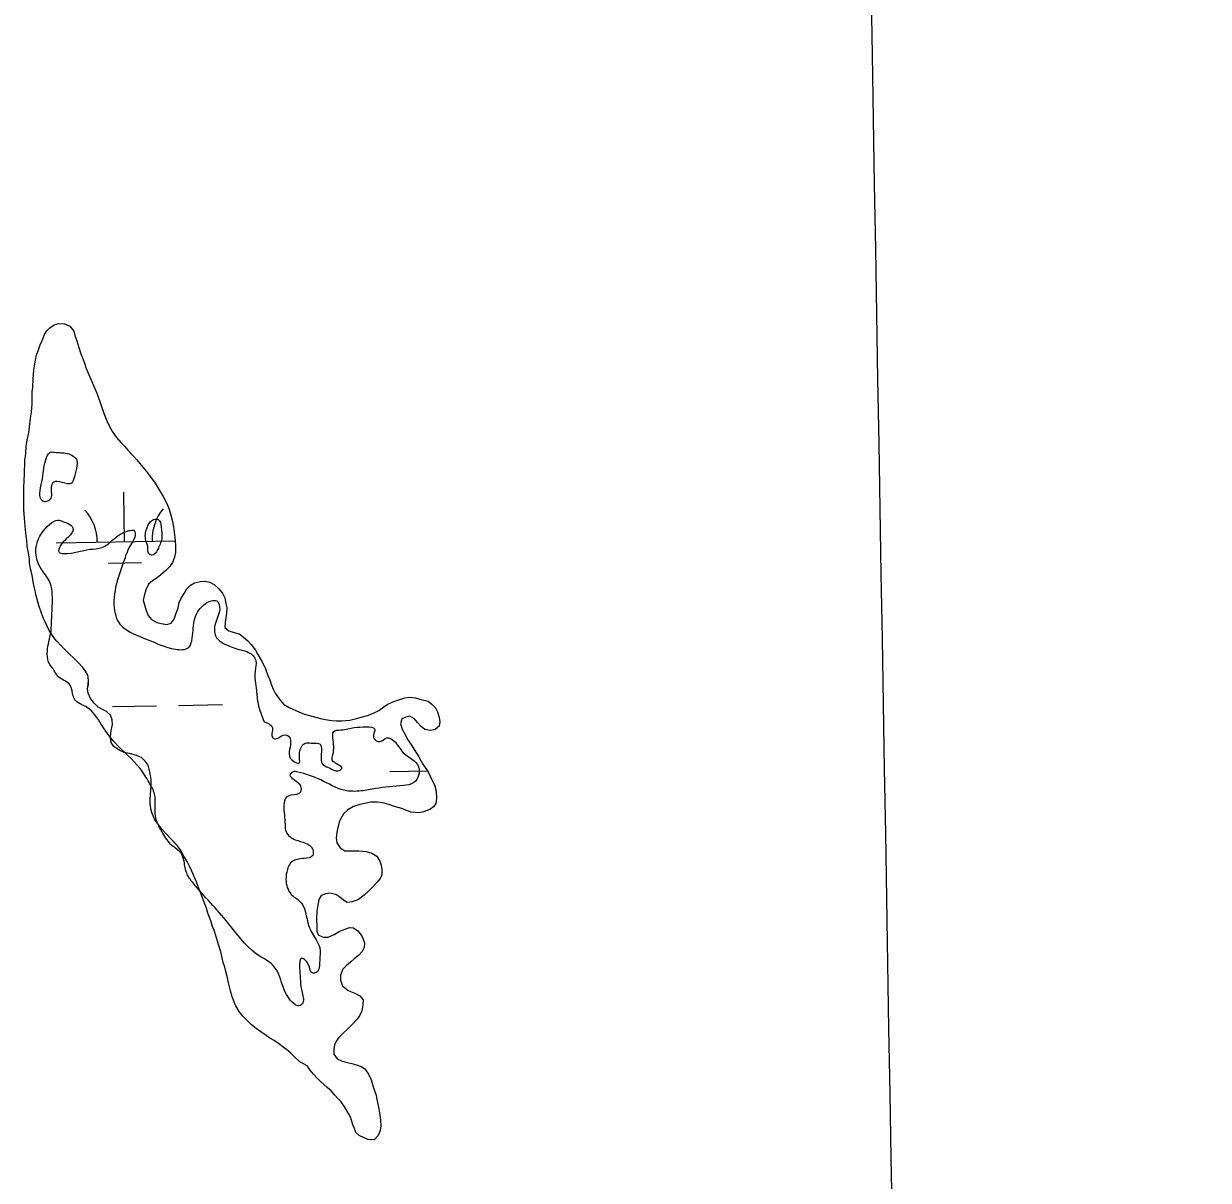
# Model space of a CAD drawing. Extents: x 3887375 to 3925618, y 296674 to 322633.
# Drawn here: x 3901406 to 3902269, y 315857 to 316700 of the extents above; entities that cross this region are included whole.
import ezdxf

# ---------------------------------------------------------------- set-up
doc = ezdxf.new("R2010")
doc.units = 0
for name, color, linetype in [('V-GRID-MAJR', 7, 'Continuous'), ('V-RIVR-EDGE', 7, 'Continuous'), ('V-TOPO-SHOR', 7, 'Continuous'), ('V-WETL-SWMP', 7, 'Continuous')]:
    doc.layers.add(name, color=color, linetype=linetype)

msp = doc.modelspace()

# ---------------------------------------------------------------- linework, layer by layer
at = {"layer": 'V-GRID-MAJR'}
msp.add_spline([(3902269.224, 302288.246), (3902166.142, 308345.103), (3902063.008, 314405.044), (3901959.873, 320464.981), (3901959.8200000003, 320468.069)], degree=3, dxfattribs=at)
at = {"layer": 'V-RIVR-EDGE'}
for points in [[(3901418.152405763, 316361.4757113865), (3901419.935414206, 316370.27752297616), (3901423.053501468, 316384.8000765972), (3901425.2615756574, 316387.4364828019), (3901428.3437339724, 316387.42886151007), (3901437.588031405, 316386.5253809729), (3901444.619899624, 316381.22426090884), (3901444.6111895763, 316377.7017942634), (3901442.8303586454, 316369.78059933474)], [(3901442.8303586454, 316369.78059933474), (3901440.6168406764, 316364.9426514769), (3901434.013304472, 316365.39929114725), (3901427.4086795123, 316365.4156224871), (3901426.0823107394, 316363.2173471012), (3901425.6191385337, 316353.9719609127), (3901423.4121531, 316351.77586303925), (3901419.889686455, 316351.784573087), (3901418.1338969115, 316353.99046976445), (3901418.152405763, 316361.4757113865)], [(3901425.8182874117, 316256.4425769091), (3901426.751164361, 316277.57519927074), (3901424.588817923, 316293.4317429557), (3901418.4473651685, 316302.69346048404), (3901414.948851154, 316312.3889538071), (3901415.408757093, 316320.31341500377), (3901424.6911609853, 316334.8207260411), (3901430.863098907, 316337.8876417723), (3901434.38338804, 316336.998315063), (3901441.854475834, 316331.25579791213), (3901440.9673266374, 316328.6161254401), (3901432.578604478, 316319.3903368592), (3901431.686011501, 316314.54912273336), (3901435.2063006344, 316313.6597960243), (3901454.147180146, 316316.6951378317), (3901462.956613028, 316317.99428770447), (3901470.4549197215, 316323.25947882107), (3901482.800973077, 316330.2739269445), (3901486.323439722, 316330.2652168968), (3901486.751771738, 316325.42073650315), (3901483.655459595, 316319.7043494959), (3901479.226246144, 316309.1478371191), (3901473.458687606, 316291.5496577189), (3901472.088768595, 316271.7390491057), (3901474.272890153, 316264.68867203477), (3901495.814246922, 316250.98576474), (3901516.491318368, 316243.88965991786), (3901526.1813679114, 316245.1866322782), (3901528.3948858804, 316250.0245801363), (3901530.192048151, 316264.55040002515), (3901536.8249807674, 316275.98208528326), (3901542.556610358, 316279.0500897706), (3901546.519385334, 316279.0402909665), (3901548.7056844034, 316272.8705305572), (3901545.154910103, 316261.4312240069), (3901546.452971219, 316252.1814827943), (3901553.0456198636, 316247.3217598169), (3901564.0435293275, 316243.33176594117), (3901569.763182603, 316241.55637879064), (3901575.031639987, 316235.37899708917), (3901574.5728228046, 316227.8948442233), (3901575.418599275, 316213.80280012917), (3901576.7155716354, 316204.1127505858), (3901581.0859922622, 316190.8926131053)], [(3901496.422768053, 316319.0123130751), (3901494.674599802, 316324.3003680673), (3901494.685487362, 316328.7034513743), (3901497.786154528, 316336.18107170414), (3901500.4334482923, 316338.37608082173), (3901503.955914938, 316338.3673707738), (3901506.1443915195, 316333.0782270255), (3901506.5629247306, 316324.27097165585)], [(3901506.5629247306, 316324.27097165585), (3901503.461168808, 316316.3530429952), (3901499.0482866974, 316312.4011555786), (3901497.7284504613, 316312.8447301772), (3901496.422768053, 316319.0123130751)], [(3901581.0859922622, 316190.8926131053), (3901587.2394213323, 316186.4742872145), (3901587.222001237, 316179.4293539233), (3901589.4213653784, 316178.5432934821), (3901593.8298924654, 316180.7339475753), (3901598.6732841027, 316180.7219712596), (3901600.42254111, 316175.87422459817), (3901601.271583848, 316163.10310549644), (3901606.9912371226, 316161.3277183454), (3901606.996680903, 316163.52925999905), (3901608.3404697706, 316172.77246867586), (3901610.9888522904, 316175.407786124), (3901615.3919355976, 316175.39689856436), (3901621.994383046, 316174.49995056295), (3901622.8652009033, 316170.53499807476), (3901624.158906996, 316159.52402353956), (3901629.4360744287, 316156.86910848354), (3901634.7154193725, 316155.0948100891), (3901637.8019327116, 316156.8484221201), (3901630.7722420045, 316163.03015884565), (3901631.2223491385, 316166.99184506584), (3901631.2528343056, 316179.3204783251), (3901631.704030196, 316183.7224728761), (3901636.9909964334, 316185.03033279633), (3901646.682134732, 316186.7676134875), (3901655.4893901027, 316187.1861466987), (3901661.6504404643, 316185.84997912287), (3901660.7545812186, 316179.6878400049), (3901665.5903515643, 316176.5937053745), (3901670.440275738, 316179.22357904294), (3901675.718531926, 316177.0089723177), (3901682.302470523, 316168.62678269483), (3901693.724356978, 316158.03107510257), (3901693.709114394, 316151.8667584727), (3901690.173582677, 316146.5917685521), (3901682.682897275, 316144.4087357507), (3901662.423270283, 316142.2572768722), (3901651.851515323, 316140.52217369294), (3901639.523970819, 316140.992967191), (3901622.3704547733, 316148.5206702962), (3901605.652892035, 316154.2860513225), (3901601.690117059, 316154.29585012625), (3901599.923439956, 316152.0986634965), (3901602.557668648, 316149.009972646), (3901607.8272147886, 316143.27289927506), (3901606.9357105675, 316138.87199347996), (3901604.731991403, 316137.9968205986), (3901597.241306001, 316135.813787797), (3901595.46591885, 316130.0941345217), (3901595.8888070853, 316123.04811247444), (3901596.31169532, 316116.0020904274), (3901597.17924691, 316110.71621294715), (3901603.7697180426, 316104.97587330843), (3901616.521239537, 316097.89936609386), (3901616.510351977, 316093.49628278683), (3901610.3405915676, 316091.3099837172), (3901601.087584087, 316088.69099760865), (3901597.5466085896, 316081.21446603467), (3901597.089968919, 316074.6109298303), (3901601.9072304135, 316064.0315535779), (3901606.741912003, 316060.49711061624), (3901613.741117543, 316041.98674063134), (3901618.999776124, 316031.8465839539), (3901621.62747228, 316026.11604311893), (3901621.6046084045, 316016.86956817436), (3901618.940983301, 316008.06993409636), (3901616.738352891, 316007.63506954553), (3901613.2322175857, 316014.2484045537), (3901607.958316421, 316018.22424460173), (3901607.071167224, 316015.5845721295), (3901607.0559246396, 316009.42025549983), (3901608.7779627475, 315993.5648005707), (3901608.7572763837, 315985.1989422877), (3901605.671851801, 315983.88563858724), (3901603.0332680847, 315985.21309611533), (3901595.137114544, 315997.12101865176), (3901589.008726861, 316011.6664361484), (3901575.3842099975, 316021.82727919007), (3901554.74524501, 316044.33417558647), (3901529.279219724, 316073.45767325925), (3901524.892467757, 316080.0731857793), (3901522.713789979, 316089.32510450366), (3901520.526402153, 316095.05455658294), (3901513.935931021, 316100.79489622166), (3901507.35308118, 316109.6173941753), (3901502.9706842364, 316117.9941400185), (3901501.6802444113, 316130.32603954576), (3901501.259533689, 316138.25267825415), (3901497.317445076, 316146.6283353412), (3901490.737861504, 316156.771758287), (3901472.291728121, 316175.75074425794), (3901462.198387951, 316189.42534389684), (3901452.100692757, 316201.33871021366), (3901442.8694603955, 316207.5258907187), (3901441.5583342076, 316211.49193196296), (3901438.933904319, 316218.54339778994), (3901430.5821998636, 316224.2880924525), (3901428.3893682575, 316227.8160028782), (3901424.00261629, 316234.4315153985), (3901423.1415972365, 316242.35924286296), (3901425.8182874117, 316256.4425769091)]]:
    msp.add_spline(points, degree=3, dxfattribs=at)
at = {"layer": 'V-TOPO-SHOR'}
for points in [[(3901417.2260000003, 316274.95900000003), (3901416.179, 316278.474), (3901414.721, 316283.626), (3901414.125, 316286.663), (3901413.1240000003, 316291.568), (3901411.936, 316297.874), (3901410.926, 316302.548), (3901410.136, 316306.75), (3901410, 316309.773), (3901409.024, 316315.374), (3901408.44, 316318.874), (3901408.1180000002, 316323.294), (3901407.754, 316326.32300000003), (3901406.828, 316333.54600000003), (3901406.552, 316339.358), (3901406.06, 316345.64), (3901405.978, 316350.28500000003), (3901405.8680000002, 316354.002), (3901406.085, 316360.72500000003), (3901406.31, 316367.68), (3901406.4080000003, 316370.693), (3901406.543, 316374.867), (3901406.642, 316377.879), (3901406.771, 316381.822), (3901407.377, 316386.211), (3901407.789, 316391.76900000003), (3901408.397, 316396.158), (3901409.503, 316401.691), (3901410.103, 316405.849), (3901410.7770000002, 316412.327), (3901411.614, 316416.707), (3901412.042, 316422.728), (3901411.977, 316427.836), (3901412.098, 316431.545), (3901412.427, 316434.552), (3901412.87, 316441.036), (3901413.304, 316447.286), (3901413.91, 316451.677), (3901414.75, 316456.06), (3901415.542, 316459.052), (3901416.568, 316462.034), (3901417.846, 316465.706), (3901419.343, 316468.907), (3901421.109, 316473.259), (3901422.823, 316475.989), (3901424.984, 316478.24), (3901428.066, 316480.226), (3901431.4080000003, 316481.223)], [(3901607.196, 315942.956), (3901603.8170000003, 315946.083), (3901600.677, 315949.434), (3901597.284, 315952.096), (3901596.145, 315952.829), (3901594.794, 315954.033), (3901591.6210000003, 315956.458), (3901588.4450000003, 315958.65), (3901585.252, 315960.378), (3901582.528, 315962.324), (3901578.6720000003, 315965), (3901575.27, 315967.431), (3901571.8740000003, 315970.096), (3901568.952, 315972.97500000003), (3901565.579, 315976.332), (3901562.9020000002, 315979.668), (3901560.488, 315983.924), (3901559.185, 315986.752), (3901557.684, 315990.514), (3901556.66, 315994.72500000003), (3901555.427, 315999.63800000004), (3901554.417, 316004.314), (3901553.17, 316008.762), (3901552.349, 316012.039), (3901551.294, 316015.322), (3901550.481, 316018.83), (3901549.463, 316023.272), (3901547.984, 316027.729), (3901546.309, 316033.355), (3901544.636, 316038.978), (3901543.5670000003, 316041.79600000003), (3901542.3030000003, 316045.784), (3901540.165, 316051.422), (3901539.1210000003, 316054.938), (3901536.983, 316060.577), (3901535.279, 316065.275), (3901533.349, 316070.21), (3901531.8540000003, 316074.204), (3901529.9110000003, 316078.677), (3901528.393, 316081.974), (3901526.659, 316085.744), (3901524.91, 316089.052), (3901522.935, 316092.59500000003), (3901521.395, 316095.19800000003), (3901519.855, 316097.801), (3901517.852, 316100.418), (3901515.841, 316102.804), (3901513.15, 316105.678), (3901510.234, 316108.789), (3901506.646, 316112.618), (3901503.975, 316116.188), (3901501.532, 316119.516), (3901499.586, 316123.989), (3901498.542, 316127.503), (3901497.981, 316131.699), (3901498.079, 316134.712), (3901498.183, 316137.958), (3901498.5130000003, 316140.965), (3901498.873, 316144.89900000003), (3901498.769, 316148.847), (3901497.985, 316153.281), (3901497.387, 316156.318), (3901496.557, 316159.362), (3901494.3310000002, 316162.219), (3901491.632, 316164.86100000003), (3901488.197, 316166.364), (3901483.8310000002, 316167.666), (3901478.985, 316168.518), (3901475.328, 316170.261), (3901471.469, 316172.94), (3901469.7060000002, 316175.783), (3901469.122, 316179.283), (3901469.46, 316182.521), (3901469.79, 316185.527), (3901470.599, 316188.982), (3901470.247, 316192.476), (3901469.194, 316195.759), (3901466.2630000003, 316198.407), (3901463.294, 316199.896), (3901460.1010000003, 316201.62200000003), (3901457.176, 316204.504), (3901454.501, 316207.838), (3901452.775, 316211.84), (3901452.4080000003, 316214.869), (3901452.978, 316218.101), (3901453.082, 316221.34500000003), (3901452.501, 316224.84500000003), (3901450.975, 316227.912), (3901448.972, 316230.53), (3901445.83, 316233.88), (3901442.4590000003, 316237.239), (3901439.3030000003, 316240.127), (3901437.061, 316242.521), (3901433.464, 316246.117), (3901429.8740000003, 316249.949), (3901427.863, 316252.335), (3901424.552, 316257.547), (3901421.508, 316263.912), (3901419.9760000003, 316266.74700000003), (3901418.281, 316271.674), (3901417.2260000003, 316274.95900000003)], [(3901658.992, 315886.273), (3901656.649, 315886.349), (3901653.9050000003, 315887.598), (3901650.247, 315889.341), (3901647.997, 315891.504), (3901646.93, 315894.324), (3901645.86, 315897.142), (3901644.171, 315902.303), (3901642.645, 315905.369), (3901640.007, 315909.864), (3901637.3510000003, 315913.897), (3901635.102, 315916.05700000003), (3901632.634, 315918.691), (3901629.95, 315921.79600000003), (3901627.0130000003, 315924.21), (3901624.537, 315926.613), (3901622.2860000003, 315928.773), (3901619.812, 315931.176), (3901617.1210000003, 315934.047), (3901614.659, 315936.912), (3901612.4390000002, 315940.001), (3901607.196, 315942.956)]]:
    msp.add_lwpolyline(points, dxfattribs=at)
at = {"layer": 'V-WETL-SWMP'}
for p, q in [((3901479.455652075, 316322.2981412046), (3901478.837820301, 316358.2928392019)), ((3901429.4630159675, 316321.4400415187), (3901516.2903008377, 316322.93039033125)), ((3901467.7222461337, 316306.6634699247), (3901491.718711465, 316307.07535777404)), ((3901470.6739069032, 316202.05872034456), (3901502.669194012, 316202.6079041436)), ((3901518.6668375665, 316202.882496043), (3901550.662124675, 316203.431679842)), ((3901672.8310913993, 316154.77917744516), (3901700.0404156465, 316155.24621248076))]:
    msp.add_line(p, q, dxfattribs=at)
for points in [[(3901417.2260000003, 316274.95900000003), (3901416.18, 316278.474), (3901414.722, 316283.627), (3901414.125, 316286.663), (3901413.1240000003, 316291.569), (3901411.936, 316297.874), (3901410.927, 316302.548), (3901410.1350000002, 316306.751), (3901410.001, 316309.773), (3901409.023, 316315.374), (3901408.44, 316318.874), (3901408.119, 316323.294), (3901407.753, 316326.32300000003), (3901406.828, 316333.547), (3901406.552, 316339.358), (3901406.06, 316345.64), (3901405.978, 316350.28500000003), (3901405.867, 316354.001), (3901406.085, 316360.72500000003), (3901406.311, 316367.68), (3901406.409, 316370.693), (3901406.544, 316374.866), (3901406.642, 316377.88), (3901406.77, 316381.821), (3901407.376, 316386.211), (3901407.789, 316391.768), (3901408.396, 316396.157), (3901409.503, 316401.691), (3901410.103, 316405.849), (3901410.7770000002, 316412.326), (3901411.615, 316416.708), (3901412.043, 316422.728), (3901411.977, 316427.836), (3901412.097, 316431.545), (3901412.427, 316434.551), (3901412.869, 316441.03500000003), (3901413.304, 316447.287), (3901413.9110000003, 316451.677), (3901414.7490000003, 316456.059), (3901415.543, 316459.051), (3901416.568, 316462.034), (3901417.847, 316465.706), (3901419.344, 316468.906), (3901421.109, 316473.259), (3901422.823, 316475.988), (3901424.984, 316478.239), (3901428.066, 316480.227), (3901431.5810000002, 316481.27400000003), (3901435.522, 316481.146), (3901439.4110000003, 316479.395), (3901442.312, 316475.82), (3901443.134, 316472.544), (3901444.628, 316468.55), (3901446.1010000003, 316463.86100000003), (3901447.573, 316459.17100000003), (3901448.642, 316456.352), (3901450.137, 316452.358), (3901451.4080000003, 316448.603), (3901453.994, 316442.485), (3901456.805, 316436.128), (3901459.174, 316430.481), (3901461.2970000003, 316424.378), (3901462.575, 316420.856), (3901464.481, 316415.224), (3901466.409, 316410.288), (3901468.151, 316406.75), (3901470.558, 316402.26300000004), (3901473.444, 316398.224), (3901476.577, 316394.641), (3901479.269, 316391.768), (3901481.7290000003, 316388.904), (3901485.542, 316384.835), (3901488.234, 316381.962), (3901491.583, 316377.908), (3901495.381, 316373.376), (3901497.609, 316370.518), (3901501.602, 316364.819), (3901504.914, 316359.606), (3901507.5530000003, 316355.11), (3901509.96, 316350.623), (3901511.47, 316347.093), (3901512.95, 316342.635), (3901513.9590000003, 316337.961), (3901514.96, 316333.055), (3901515.5270000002, 316329.091), (3901516.2660000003, 316323.265), (3901516.5870000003, 316318.84500000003), (3901516.444, 316314.44), (3901515.8680000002, 316310.978), (3901514.349, 316307.082), (3901512.157, 316303.904), (3901509.2770000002, 316300.981), (3901505.934, 316298.072), (3901503.076, 316295.844), (3901499.755, 316293.631), (3901496.8910000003, 316291.17100000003), (3901494.901, 316287.058), (3901493.598, 316282.691), (3901493.037, 316279.692), (3901493.8510000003, 316276.185), (3901495.1070000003, 316271.967)], [(3901495.1070000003, 316271.967), (3901496.617, 316268.436), (3901499.077, 316265.572), (3901502.95, 316263.357), (3901505.9420000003, 316262.564), (3901510.099, 316261.965), (3901513.375, 316262.787), (3901515.56, 316265.733), (3901517.094, 316270.093), (3901518.381, 316273.996), (3901519.204, 316277.915), (3901520.7, 316281.115), (3901522.9, 316284.525), (3901524.628, 316287.718), (3901527.508, 316290.642), (3901530.342, 316292.174), (3901534.785, 316293.19), (3901538.2770000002, 316293.541), (3901541.5, 316292.74), (3901544.693, 316291.012), (3901547.849, 316288.125), (3901550.757, 316284.781), (3901552.4990000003, 316281.244), (3901553.299, 316277.272), (3901553.889, 316274.004), (3901553.761, 316270.063), (3901553.184, 316266.60000000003), (3901552.615, 316263.37), (3901552.495, 316259.66000000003), (3901555.433, 316257.244), (3901559.3370000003, 316255.957), (3901562.792, 316255.14900000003), (3901565.9620000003, 316252.72500000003), (3901569.1180000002, 316249.838), (3901571.585, 316247.205), (3901574.703, 316243.158), (3901576.46, 316240.08400000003), (3901579.764, 316234.639), (3901582.149, 316229.456), (3901583.853, 316224.759), (3901585.139, 316221.469), (3901586.2, 316218.417), (3901587.702, 316214.655), (3901589.235, 316211.82), (3901592.1210000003, 316207.781), (3901595.239, 316203.735), (3901599.336, 316201.281), (3901602.0810000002, 316200.032), (3901606.433, 316198.266), (3901610.5530000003, 316196.50800000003), (3901614.2320000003, 316195.46), (3901622.2860000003, 316193.342), (3901625.509, 316192.541), (3901630.363, 316191.919), (3901633.6010000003, 316191.582), (3901637.782, 316191.679), (3901643.6, 316192.186), (3901647.339, 316192.993), (3901652.724, 316194.443), (3901656.471, 316195.481), (3901660.704, 316197.201), (3901664.713, 316199.159), (3901668.281, 316201.828), (3901670.8910000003, 316203.60000000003), (3901674.9, 316205.559), (3901679.358, 316207.039), (3901683.576, 316208.294), (3901687.308, 316208.869), (3901691.234, 316208.278), (3901695.609, 316207.208), (3901700.671, 316205.88300000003), (3901703.61, 316203.467), (3901706.085, 316201.066), (3901707.386, 316198.238), (3901708.6410000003, 316194.02), (3901709.239, 316190.984), (3901708.67, 316187.753), (3901705.805, 316185.293), (3901702.2970000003, 316184.479), (3901698.147, 316185.31), (3901695.433, 316187.487), (3901692.973, 316190.351), (3901690.737, 316192.977), (3901687.3200000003, 316194.944), (3901684.284, 316194.347), (3901681.4560000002, 316193.04600000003), (3901680.409, 316189.367), (3901681.679, 316185.612), (3901683.2120000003, 316182.778), (3901685.836, 316177.819), (3901688.49, 316173.787), (3901690.4790000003, 316170.706), (3901693.791, 316165.493), (3901696.863, 316160.055), (3901700.6240000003, 316154.363), (3901703.674, 316148.23), (3901705.191, 316144.93200000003), (3901706.432, 316140.25), (3901706.722, 316134.903), (3901706.146, 316131.44), (3901704.44, 316128.943)], [(3901469.46, 316182.521), (3901469.79, 316185.527), (3901470.598, 316188.982), (3901470.247, 316192.47500000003), (3901469.194, 316195.75800000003), (3901466.2630000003, 316198.406), (3901463.294, 316199.895), (3901460.1010000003, 316201.623), (3901457.177, 316204.503), (3901454.501, 316207.839), (3901452.774, 316211.84), (3901452.4080000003, 316214.869), (3901452.977, 316218.10000000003), (3901453.083, 316221.34500000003), (3901452.5, 316224.84500000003), (3901450.975, 316227.912), (3901448.971, 316230.53), (3901445.8310000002, 316233.881), (3901442.4590000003, 316237.239), (3901439.3030000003, 316240.127), (3901437.06, 316242.52), (3901433.464, 316246.118), (3901429.875, 316249.94800000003), (3901427.864, 316252.33400000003), (3901424.552, 316257.547), (3901421.509, 316263.912), (3901419.977, 316266.74700000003), (3901418.2800000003, 316271.675), (3901417.2260000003, 316274.95900000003)], [(3901663.169, 315915.61100000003), (3901664.185, 315911.168), (3901665.358, 315904.4), (3901665.918, 315900.204), (3901666.261, 315896.48), (3901665.685, 315893.018), (3901664.173, 315889.353), (3901661.2860000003, 315886.19800000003), (3901656.649, 315886.349), (3901653.9050000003, 315887.598), (3901650.248, 315889.341), (3901647.997, 315891.503), (3901646.929, 315894.32300000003), (3901645.86, 315897.142), (3901644.171, 315902.303), (3901642.646, 315905.369), (3901640.007, 315909.864), (3901637.352, 315913.896), (3901635.102, 315916.058), (3901632.634, 315918.691), (3901629.95, 315921.795), (3901627.012, 315924.211), (3901624.537, 315926.612), (3901622.2860000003, 315928.77400000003), (3901619.811, 315931.175), (3901617.12, 315934.047), (3901614.66, 315936.912), (3901612.4390000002, 315940.001), (3901607.197, 315942.956), (3901603.818, 315946.083), (3901600.677, 315949.434), (3901597.2830000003, 315952.097), (3901596.146, 315952.83), (3901594.793, 315954.034), (3901591.622, 315956.458), (3901588.444, 315958.65), (3901585.251, 315960.378), (3901582.529, 315962.32300000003), (3901578.671, 315965.001), (3901575.269, 315967.43200000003), (3901571.8740000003, 315970.09500000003), (3901568.951, 315972.97500000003), (3901565.578, 315976.333), (3901562.9020000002, 315979.669), (3901560.487, 315983.925), (3901559.186, 315986.752), (3901557.684, 315990.514), (3901556.66, 315994.72500000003), (3901555.427, 315999.639), (3901554.418, 316004.313), (3901553.17, 316008.76300000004), (3901552.348, 316012.039), (3901551.295, 316015.322), (3901550.48, 316018.83), (3901549.464, 316023.272), (3901547.984, 316027.729), (3901546.31, 316033.354), (3901544.636, 316038.978), (3901543.5670000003, 316041.797), (3901542.304, 316045.784), (3901540.166, 316051.423), (3901539.12, 316054.938), (3901536.9820000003, 316060.577), (3901535.278, 316065.27400000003), (3901533.35, 316070.21), (3901531.855, 316074.204), (3901529.9110000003, 316078.677), (3901528.394, 316081.97500000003), (3901526.659, 316085.745), (3901524.91, 316089.051), (3901522.936, 316092.596), (3901521.396, 316095.199), (3901519.856, 316097.801), (3901517.853, 316100.419), (3901515.841, 316102.805), (3901513.15, 316105.678), (3901510.234, 316108.789), (3901506.645, 316112.619), (3901503.9760000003, 316116.18700000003), (3901501.531, 316119.515), (3901499.5870000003, 316123.988), (3901498.541, 316127.503), (3901497.981, 316131.699), (3901498.079, 316134.712), (3901498.184, 316137.958), (3901498.514, 316140.964), (3901498.873, 316144.898), (3901498.769, 316148.847), (3901497.985, 316153.282), (3901497.387, 316156.318), (3901496.558, 316159.362), (3901494.33, 316162.219), (3901491.631, 316164.86), (3901488.198, 316166.364), (3901483.8310000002, 316167.666), (3901478.985, 316168.51900000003), (3901475.328, 316170.262), (3901471.47, 316172.94), (3901469.7060000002, 316175.783), (3901469.123, 316179.283), (3901469.46, 316182.521)], [(3901704.44, 316128.943), (3901701.822, 316126.939), (3901697.3570000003, 316125.227), (3901694.089, 316124.637), (3901688.069, 316125.065), (3901681.421, 316127.601), (3901676.134, 316129.165), (3901672.694, 316130.43700000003), (3901667.631, 316131.762), (3901663.474, 316132.36100000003), (3901658.829, 316132.28), (3901655.561, 316131.69), (3901650.887, 316130.681), (3901646.197, 316129.20900000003), (3901642.174, 316126.786), (3901638.83, 316123.878), (3901637.094, 316120.453), (3901635.845, 316117.70900000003), (3901634.258, 316111.726), (3901633.622, 316106.409), (3901634.197, 316102.677), (3901636.634, 316099.117), (3901639.812, 316096.925), (3901643.289, 316096.81200000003), (3901650.02, 316096.826), (3901655.577, 316096.413), (3901659.48, 316095.126), (3901663.122, 316092.919), (3901665.327, 316089.367), (3901666.3880000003, 316086.315), (3901666.986, 316083.279), (3901666.858, 316079.338), (3901665.609, 316076.593), (3901663.44, 316074.11100000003), (3901659.108, 316069.378), (3901656.947, 316067.127), (3901654.074, 316064.436), (3901649.796, 316061.325), (3901645.3310000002, 316059.614), (3901641.6070000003, 316059.27), (3901638.877, 316060.983), (3901636.163, 316063.16000000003), (3901633.441, 316065.105), (3901629.059, 316065.944), (3901626.0300000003, 316065.578), (3901622.739, 316064.292), (3901621.019, 316061.331), (3901620.188, 316057.181), (3901619.5810000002, 316052.791), (3901619.3850000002, 316046.76300000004), (3901619.467, 316042.119), (3901619.571, 316038.17), (3901620.64, 316035.351), (3901624.304, 316033.839), (3901627.789, 316033.958), (3901632.261, 316035.902), (3901635.8140000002, 316038.107), (3901639.344, 316039.617), (3901643.3310000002, 316040.88), (3901646.344, 316040.782), (3901649.291, 316038.598), (3901652.633, 316034.31200000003), (3901654.344, 316029.847), (3901654, 316026.377), (3901652.511, 316023.409), (3901649.863, 316020.478), (3901646.7660000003, 316018.025), (3901644.38, 316016.014), (3901640.565, 316012.889), (3901638.404, 316010.63800000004), (3901636.6380000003, 316006.286), (3901636.7490000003, 316002.569), (3901638.237, 315998.343), (3901642.304, 315994.962), (3901647.12, 315993.181), (3901650.769, 315991.206), (3901653.222, 315988.11), (3901653.109, 315984.632), (3901652.27, 315980.25), (3901650.5270000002, 315976.593), (3901648.822, 315974.096), (3901645.455, 315970.492), (3901641.858, 315966.895), (3901638.267, 315963.531), (3901635.627, 315960.832), (3901633.682, 315958.11), (3901632.432, 315955.365), (3901631.863, 315952.135), (3901631.9820000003, 315948.65), (3901634.427, 315945.321), (3901637.396, 315943.832), (3901640.611, 315942.8), (3901644.986, 315941.729), (3901648.441, 315940.92100000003), (3901651.881, 315939.64900000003), (3901654.378, 315937.943), (3901657.272, 315934.136), (3901659.223, 315929.896), (3901660.68, 315924.743), (3901662.8030000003, 315918.64), (3901663.169, 315915.61100000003)]]:
    msp.add_lwpolyline(points, dxfattribs=at)
for centre, radius, start, end in [((3901424.2127034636, 316321.8247955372), 35.24628790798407, 0.2115380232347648, 41.7551963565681), ((3901534.682303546, 316323.720953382), 35.24628790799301, 140.21153501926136, 181.7551933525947)]:
    msp.add_arc(centre, radius, start, end, dxfattribs=at)

doc.saveas('drawing.dxf')
